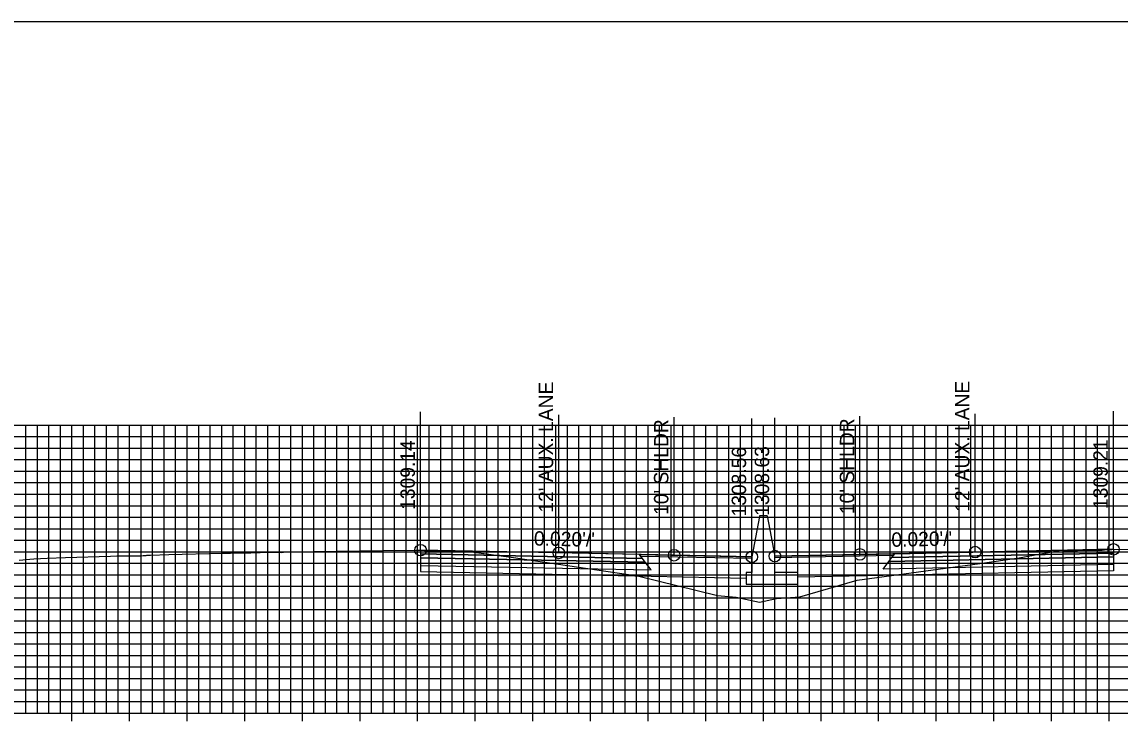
# Model space of a CAD drawing. Extents: x 674939 to 678919, y 750652 to 765176.
# Drawn here: x 678674.2 to 678769.5, y 753841.5 to 753902.6 of the extents above; entities that cross this region are included whole.
import ezdxf

# ---------------------------------------------------------------- set-up
doc = ezdxf.new("R2010")
doc.units = 0
for name, color, linetype in [('Level 10', 7, 'Continuous'), ('Level 17', 7, 'Continuous'), ('Level 18', 7, 'Continuous'), ('Level 19', 7, 'Continuous'), ('Level 20', 7, 'Continuous'), ('Level 22', 7, 'Continuous'), ('Level 23', 7, 'Continuous'), ('Level 4', 7, 'Continuous'), ('Level 8', 7, 'Continuous')]:
    doc.layers.add(name, color=color, linetype=linetype)

msp = doc.modelspace()

# ---------------------------------------------------------------- linework, layer by layer
at = {"layer": 'Level 10'}
msp.add_lwpolyline([(678673.957, 753855.83), (678674.883, 753855.896), (678675.212, 753855.93), (678676.373, 753855.981), (678677.962, 753856.044), (678681.883, 753856.177), (678682.431, 753856.197), (678684.174, 753856.204), (678684.502, 753856.198), (678684.707, 753856.215), (678684.972, 753856.238), (678685.042, 753856.243), (678685.357, 753856.27), (678686.944, 753856.314), (678691.593, 753856.435), (678692.304, 753856.441), (678694.048, 753856.464), (678694.868, 753856.477), (678696.467, 753856.502), (678696.758, 753856.489), (678697.048, 753856.535), (678697.485, 753856.553), (678705.48, 753856.657), (678708.372, 753856.691), (678708.789, 753856.688), (678708.953, 753856.686), (678708.958, 753856.686), (678709.122, 753856.671), (678709.558, 753856.642), (678709.886, 753856.644), (678710.613, 753856.646), (678711.63, 753856.621), (678712.276, 753856.602), (678712.966, 753856.576), (678716.85, 753856.04), (678718.749, 753855.775), (678719.775, 753855.627), (678727.604, 753854.475), (678734.542, 753852.753), (678736.162, 753852.614), (678738.195, 753852.181), (678739.659, 753852.494), (678741.686, 753852.625), (678746.673, 753854.08), (678757.304, 753855.527), (678760.728, 753856.017), (678761.963, 753856.263), (678764.354, 753856.695), (678764.391, 753856.688), (678764.581, 753856.657), (678764.654, 753856.62), (678764.948, 753856.626), (678765.095, 753856.637), (678766.488, 753856.684), (678766.781, 753856.691), (678767.296, 753856.696), (678767.928, 753856.697), (678768.148, 753856.711), (678768.781, 753856.754), (678768.855, 753856.765), (678768.894, 753856.764), (678768.917, 753856.764), (678773.814, 753856.684)], dxfattribs=at)
at = {"layer": 'Level 17'}
for points in [[(678738.203, 753859.613), (678737.533, 753856.113)], [(678738.863, 753859.676), (678738.863, 753859.676), (678738.203, 753859.676), (678738.203, 753859.613)], [(678738.863, 753859.676), (678739.533, 753856.176)], [(678737.533, 753856.113), (678737.533, 753854.738), (678737.033, 753854.738), (678737.033, 753853.738), (678741.533, 753853.738), (678741.533, 753854.738), (678739.533, 753854.738), (678739.533, 753856.176)]]:
    msp.add_lwpolyline(points, dxfattribs=at)
at = {"layer": 'Level 18'}
for points in [[(678737.533, 753856.113), (678730.789, 753856.248), (678720.789, 753856.448), (678708.789, 753856.688)], [(678768.917, 753856.764), (678756.917, 753856.524), (678746.917, 753856.324), (678739.533, 753856.176)]]:
    msp.add_lwpolyline(points, dxfattribs=at)
for points in [[(678708.789, 753856.688), (678708.789, 753856.358), (678728.039, 753855.973), (678727.789, 753856.308)], [(678727.789, 753856.308), (678737.533, 753856.113), (678737.537, 753855.955), (678727.909, 753856.148)], [(678749.798, 753856.224), (678739.533, 753856.019), (678739.533, 753856.176), (678749.917, 753856.384)], [(678768.917, 753856.764), (678768.917, 753856.434), (678749.667, 753856.049), (678749.917, 753856.384)]]:
    msp.add_lwpolyline(points, close=True, dxfattribs=at)
at = {"layer": 'Level 19'}
for points in [[(678708.789, 753856.358), (678708.789, 753856.028), (678728.289, 753855.638), (678728.039, 753855.973)], [(678768.917, 753856.434), (678768.917, 753856.104), (678749.417, 753855.714), (678749.667, 753856.049)], [(678708.789, 753856.028), (678708.789, 753855.368), (678728.789, 753854.968), (678728.289, 753855.638)], [(678768.917, 753856.104), (678768.917, 753855.444), (678748.917, 753855.044), (678749.417, 753855.714)]]:
    msp.add_lwpolyline(points, close=True, dxfattribs=at)
for points in [[(678708.789, 753855.368), (678708.789, 753854.828), (678728.789, 753854.428), (678737.033, 753854.263)], [(678768.917, 753855.444), (678768.917, 753854.904), (678748.917, 753854.504), (678741.533, 753854.356)]]:
    msp.add_lwpolyline(points, dxfattribs=at)
at = {"layer": 'Level 20'}
for p, q in [((678638.533, 753867.551), (678838.533, 753867.551)), ((678674.533, 753842.551), (678674.533, 753867.551)), ((678675.533, 753842.551), (678675.533, 753867.551)), ((678676.533, 753842.551), (678676.533, 753867.551)), ((678677.533, 753842.551), (678677.533, 753867.551)), ((678678.533, 753842.551), (678678.533, 753867.551)), ((678679.533, 753842.551), (678679.533, 753867.551)), ((678680.533, 753842.551), (678680.533, 753867.551)), ((678681.533, 753842.551), (678681.533, 753867.551)), ((678682.533, 753842.551), (678682.533, 753867.551)), ((678683.533, 753842.551), (678683.533, 753867.551)), ((678684.533, 753842.551), (678684.533, 753867.551)), ((678685.533, 753842.551), (678685.533, 753867.551)), ((678686.533, 753842.551), (678686.533, 753867.551)), ((678687.533, 753842.551), (678687.533, 753867.551)), ((678688.533, 753842.551), (678688.533, 753867.551)), ((678689.533, 753842.551), (678689.533, 753867.551)), ((678690.533, 753842.551), (678690.533, 753867.551)), ((678691.533, 753842.551), (678691.533, 753867.551)), ((678692.533, 753842.551), (678692.533, 753867.551)), ((678693.533, 753842.551), (678693.533, 753867.551)), ((678694.533, 753842.551), (678694.533, 753867.551)), ((678695.533, 753842.551), (678695.533, 753867.551)), ((678696.533, 753842.551), (678696.533, 753867.551)), ((678697.533, 753842.551), (678697.533, 753867.551)), ((678698.533, 753842.551), (678698.533, 753867.551)), ((678699.533, 753842.551), (678699.533, 753867.551)), ((678700.533, 753842.551), (678700.533, 753867.551)), ((678701.533, 753842.551), (678701.533, 753867.551)), ((678702.533, 753842.551), (678702.533, 753867.551)), ((678703.533, 753842.551), (678703.533, 753867.551)), ((678704.533, 753842.551), (678704.533, 753867.551)), ((678705.533, 753842.551), (678705.533, 753867.551)), ((678706.533, 753842.551), (678706.533, 753867.551)), ((678707.533, 753842.551), (678707.533, 753867.551)), ((678708.533, 753842.551), (678708.533, 753867.551)), ((678709.533, 753842.551), (678709.533, 753867.551)), ((678710.533, 753842.551), (678710.533, 753867.551)), ((678711.533, 753842.551), (678711.533, 753867.551)), ((678712.533, 753842.551), (678712.533, 753867.551)), ((678713.533, 753842.551), (678713.533, 753867.551)), ((678714.533, 753842.551), (678714.533, 753867.551)), ((678715.533, 753842.551), (678715.533, 753867.551)), ((678716.533, 753842.551), (678716.533, 753867.551)), ((678717.533, 753842.551), (678717.533, 753867.551)), ((678718.533, 753842.551), (678718.533, 753867.551)), ((678719.533, 753842.551), (678719.533, 753867.551)), ((678720.533, 753842.551), (678720.533, 753867.551)), ((678721.533, 753842.551), (678721.533, 753867.551)), ((678722.533, 753842.551), (678722.533, 753867.551)), ((678723.533, 753842.551), (678723.533, 753867.551)), ((678724.533, 753842.551), (678724.533, 753867.551)), ((678725.533, 753842.551), (678725.533, 753867.551)), ((678726.533, 753842.551), (678726.533, 753867.551)), ((678727.533, 753842.551), (678727.533, 753867.551)), ((678728.533, 753842.551), (678728.533, 753867.551)), ((678729.533, 753842.551), (678729.533, 753867.551)), ((678730.533, 753842.551), (678730.533, 753867.551)), ((678731.533, 753842.551), (678731.533, 753867.551)), ((678732.533, 753842.551), (678732.533, 753867.551)), ((678733.533, 753842.551), (678733.533, 753867.551)), ((678734.533, 753842.551), (678734.533, 753867.551)), ((678735.533, 753842.551), (678735.533, 753867.551)), ((678736.533, 753842.551), (678736.533, 753867.551)), ((678737.533, 753842.551), (678737.533, 753867.551)), ((678738.533, 753842.551), (678738.533, 753867.551)), ((678739.533, 753842.551), (678739.533, 753867.551)), ((678740.533, 753842.551), (678740.533, 753867.551)), ((678741.533, 753842.551), (678741.533, 753867.551)), ((678742.533, 753842.551), (678742.533, 753867.551)), ((678743.533, 753842.551), (678743.533, 753867.551)), ((678744.533, 753842.551), (678744.533, 753867.551)), ((678745.533, 753842.551), (678745.533, 753867.551)), ((678746.533, 753842.551), (678746.533, 753867.551)), ((678747.533, 753842.551), (678747.533, 753867.551)), ((678748.533, 753842.551), (678748.533, 753867.551)), ((678749.533, 753842.551), (678749.533, 753867.551)), ((678750.533, 753842.551), (678750.533, 753867.551)), ((678751.533, 753842.551), (678751.533, 753867.551)), ((678752.533, 753842.551), (678752.533, 753867.551)), ((678753.533, 753842.551), (678753.533, 753867.551)), ((678754.533, 753842.551), (678754.533, 753867.551)), ((678755.533, 753842.551), (678755.533, 753867.551)), ((678756.533, 753842.551), (678756.533, 753867.551)), ((678757.533, 753842.551), (678757.533, 753867.551)), ((678758.533, 753842.551), (678758.533, 753867.551)), ((678759.533, 753842.551), (678759.533, 753867.551)), ((678760.533, 753842.551), (678760.533, 753867.551)), ((678761.533, 753842.551), (678761.533, 753867.551)), ((678762.533, 753842.551), (678762.533, 753867.551)), ((678763.533, 753842.551), (678763.533, 753867.551)), ((678764.533, 753842.551), (678764.533, 753867.551)), ((678765.533, 753842.551), (678765.533, 753867.551)), ((678766.533, 753842.551), (678766.533, 753867.551)), ((678767.533, 753842.551), (678767.533, 753867.551)), ((678768.533, 753842.551), (678768.533, 753867.551)), ((678638.533, 753866.551), (678838.533, 753866.551)), ((678638.533, 753865.551), (678838.533, 753865.551)), ((678638.533, 753864.551), (678838.533, 753864.551)), ((678638.533, 753863.551), (678838.533, 753863.551)), ((678638.533, 753862.551), (678838.533, 753862.551)), ((678638.533, 753861.551), (678838.533, 753861.551)), ((678638.533, 753860.551), (678838.533, 753860.551)), ((678638.533, 753859.551), (678838.533, 753859.551)), ((678638.533, 753858.551), (678838.533, 753858.551)), ((678638.533, 753857.551), (678838.533, 753857.551)), ((678638.533, 753856.551), (678838.533, 753856.551)), ((678638.533, 753855.551), (678838.533, 753855.551)), ((678638.533, 753854.551), (678838.533, 753854.551)), ((678638.533, 753853.551), (678838.533, 753853.551)), ((678638.533, 753852.551), (678838.533, 753852.551)), ((678638.533, 753851.551), (678838.533, 753851.551)), ((678638.533, 753850.551), (678838.533, 753850.551)), ((678638.533, 753849.551), (678838.533, 753849.551)), ((678638.533, 753848.551), (678838.533, 753848.551)), ((678638.533, 753847.551), (678838.533, 753847.551)), ((678638.533, 753846.551), (678838.533, 753846.551)), ((678638.533, 753845.551), (678838.533, 753845.551)), ((678638.533, 753844.551), (678838.533, 753844.551)), ((678638.533, 753843.551), (678838.533, 753843.551)), ((678638.533, 753842.551), (678838.533, 753842.551))]:
    msp.add_line(p, q, dxfattribs=at)
at = {"layer": 'Level 23'}
for p, q in [((678708.789, 753856.688), (678708.789, 753868.688)), ((678768.917, 753856.764), (678768.917, 753868.764)), ((678720.789, 753856.448), (678720.789, 753868.448)), ((678730.789, 753856.248), (678730.789, 753868.248)), ((678737.533, 753856.113), (678737.533, 753868.113)), ((678739.533, 753856.176), (678739.533, 753868.176)), ((678746.917, 753856.324), (678746.917, 753868.324)), ((678756.917, 753856.524), (678756.917, 753868.524))]:
    msp.add_line(p, q, dxfattribs=at)
at = {"layer": 'Level 4'}
msp.add_lwpolyline([(678578.533, 753682.551), (678918.533, 753682.551), (678918.533, 753902.551), (678578.533, 753902.551)], close=True, dxfattribs=at)
for centre in [(678708.789, 753856.688), (678768.917, 753856.764), (678720.789, 753856.448), (678730.789, 753856.248), (678737.533, 753856.113), (678739.533, 753856.176), (678746.917, 753856.324), (678756.917, 753856.524)]:
    msp.add_circle(centre, 0.5, dxfattribs=at)
at = {"layer": 'Level 8'}
for p, q in [((678678.533, 753841.851), (678678.533, 753843.251)), ((678683.533, 753841.851), (678683.533, 753843.251)), ((678688.533, 753841.851), (678688.533, 753843.251)), ((678693.533, 753841.851), (678693.533, 753843.251)), ((678698.533, 753841.851), (678698.533, 753843.251)), ((678703.533, 753841.851), (678703.533, 753843.251)), ((678708.533, 753841.851), (678708.533, 753843.251)), ((678713.533, 753841.851), (678713.533, 753843.251)), ((678718.533, 753841.851), (678718.533, 753843.251)), ((678723.533, 753841.851), (678723.533, 753843.251)), ((678728.533, 753841.851), (678728.533, 753843.251)), ((678733.533, 753841.851), (678733.533, 753843.251)), ((678738.533, 753841.851), (678738.533, 753843.251)), ((678743.533, 753841.851), (678743.533, 753843.251)), ((678748.533, 753841.851), (678748.533, 753843.251)), ((678753.533, 753841.851), (678753.533, 753843.251)), ((678758.533, 753841.851), (678758.533, 753843.251)), ((678763.533, 753841.851), (678763.533, 753843.251)), ((678768.533, 753841.851), (678768.533, 753843.251)), ((678638.533, 753842.551), (678838.533, 753842.551))]:
    msp.add_line(p, q, dxfattribs=at)

# ---------------------------------------------------------------- texts
at = {"layer": 'Level 22'}
for rotation, p in [(358.85424, (678718.611, 753857.091)), (1.14576, (678749.651, 753856.979))]:
    msp.add_text("0.020'/'", height=1.25, rotation=rotation, dxfattribs=at).set_placement(p)
at = {"layer": 'Level 23'}
for s, p in [("12' AUX. LANE", (678720.289, 753859.948)), ("12' AUX. LANE", (678756.417, 753860.024)), ("10' SHLDR", (678730.289, 753859.748)), ("10' SHLDR", (678746.417, 753859.824)), ('1309.14', (678708.289, 753860.188)), ('1309.21', (678768.417, 753860.264)), ('1308.56', (678737.033, 753859.613)), ('1308.63', (678739.033, 753859.676))]:
    msp.add_text(s, height=1.25, rotation=90, dxfattribs=at).set_placement(p)

doc.saveas('drawing.dxf')
